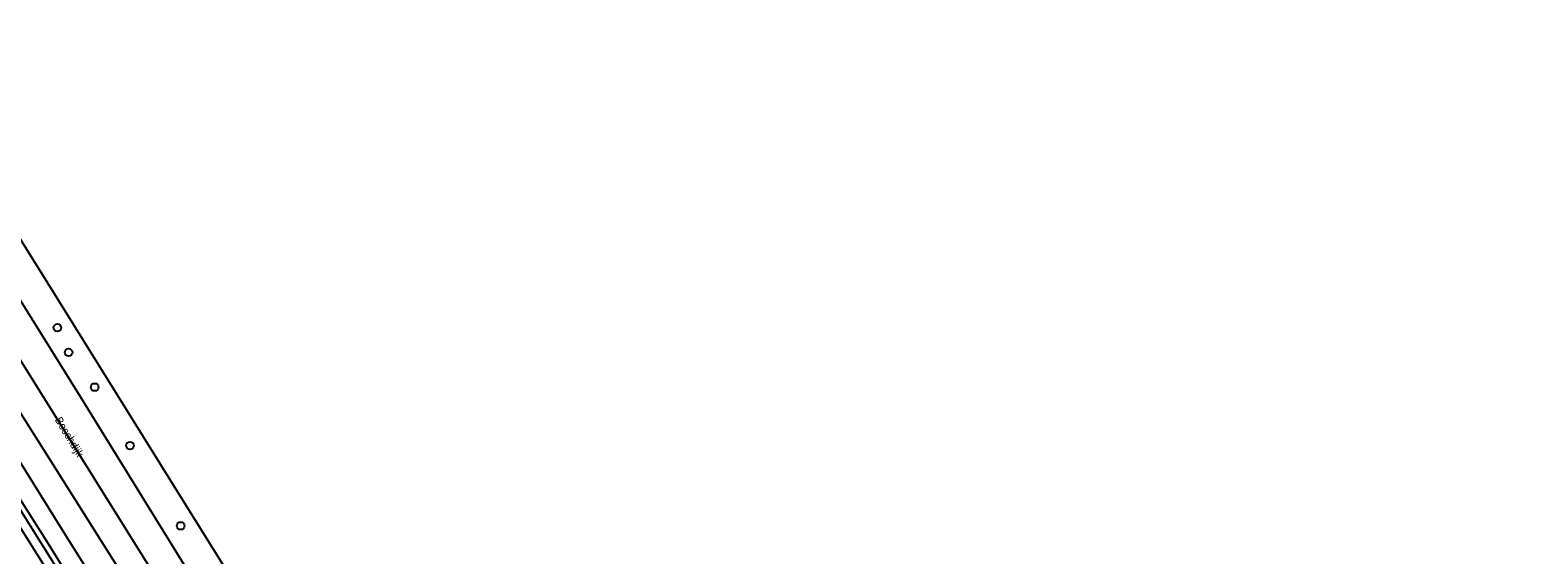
# Model space of a CAD drawing. Extents: x 157321 to 158827, y 386650 to 388532.
# Drawn here: x 158245.5 to 158438.9, y 388122.8 to 388190.1 of the extents above; entities that cross this region are included whole.
import ezdxf

# ---------------------------------------------------------------- set-up
doc = ezdxf.new("R2010")
doc.units = 0
for name, color, linetype in [('IMGEO_Boom', 7, 'Continuous'), ('IMGEO_Openbare_ruimte_label', 7, 'Continuous'), ('IMGEO_Rijbaan_regionaal_gesloten', 7, 'Continuous'), ('IMGEO_Voetpad_open', 7, 'Continuous')]:
    doc.layers.add(name, color=color, linetype=linetype)

msp = doc.modelspace()

# ---------------------------------------------------------------- linework, layer by layer
at = {"layer": 'IMGEO_Boom'}
for centre in [(158248.96, 388151.92), (158250.4, 388148.75), (158253.74, 388144.29), (158258.27, 388136.79), (158264.77, 388126.49)]:
    msp.add_circle(centre, 0.489, dxfattribs=at)
at = {"layer": 'IMGEO_Rijbaan_regionaal_gesloten'}
for points in [[(158217.73, 388190.12), (158237.8, 388157.93), (158261.71, 388119.68), (158289.49, 388075.14), (158302.23, 388054.76), (158323.58, 388020.55), (158347.14, 387982.91), (158369.24, 387947.61), (158390.03, 387914.63), (158416.82, 387871.93), (158436.39, 387840.3), (158438.86, 387836.29)], [(158229.13, 388179.47), (158236.82, 388167.24), (158251.89, 388143.1), (158273.55, 388107.97), (158290.07, 388081.36), (158297.2, 388070.09), (158302.91, 388061.59)], [(158219.68, 388173.77), (158221.91, 388170.19), (158229.03, 388158.89), (158236.54, 388147.1), (158243.11, 388136.38), (158249.55, 388125.98), (158256.01, 388115.67), (158262.71, 388104.82), (158269.82, 388093.52), (158276.96, 388081.95), (158283.4, 388071.81), (158289.89, 388061.31), (158295.78, 388051.76), (158296.45, 388050.68), (158303.41, 388039.56), (158311.3, 388027.02), (158316.82, 388018.1), (158324.44, 388005.96), (158328.1, 388000), (158333.55, 387991.13), (158342.79, 387976.42), (158350.73, 387963.68), (158357.26, 387953.28)], [(158237.96, 388173.27), (158247.71, 388157.69), (158263.4, 388132.45), (158306.81, 388062.69)], [(158325.35, 388010.95), (158311.16, 388033.65), (158299.08, 388053.01), (158298.72, 388053.57), (158287.23, 388071.88), (158259.33, 388117.03), (158246.51, 388137.4), (158230.19, 388163.08), (158227.76, 388167)], [(158369.29, 387929.58), (158367.59, 387932.24), (158361.29, 387942.46), (158352.95, 387955.71), (158345.1, 387968.17), (158336.55, 387981.84), (158327.21, 387996.99), (158325.34, 388000), (158319.53, 388009.35), (158310.75, 388023.24), (158302.16, 388037.09), (158295.61, 388047.5), (158293.74, 388050.5), (158287.59, 388060.39), (158279.68, 388072.94), (158273.37, 388083.02), (158268.06, 388091.71), (158261.56, 388102.03), (158254.65, 388113.08), (158247.65, 388124.44), (158241.65, 388133.91), (158236.48, 388142.21), (158230.05, 388152.62), (158228.57, 388154.93)]]:
    msp.add_lwpolyline(points, dxfattribs=at)
at = {"layer": 'IMGEO_Voetpad_open'}
for points in [[(158227.53, 388155), (158242.23, 388131.49), (158244.01, 388128.83), (158252.47, 388115.29), (158263.35, 388097.88), (158273.84, 388081.16), (158284.44, 388064.46), (158292.4, 388051.63), (158293.31, 388050.23), (158296.37, 388045.47), (158298.11, 388042.5), (158311.01, 388021.8), (158322.38, 388003.51), (158324.6, 388000), (158331.81, 387988.66), (158342.48, 387971.37), (158353.05, 387954.65), (158361.62, 387940.87), (158368.73, 387929.23)], [(158334.42, 387981.51), (158322.86, 388000), (158296.75, 388041.76), (158295.28, 388044.77), (158292.26, 388049.59), (158228.82, 388150.77)]]:
    msp.add_lwpolyline(points, dxfattribs=at)

# ---------------------------------------------------------------- texts
at = {"layer": 'IMGEO_Openbare_ruimte_label'}
msp.add_text('Boschdijk', height=1, rotation=301.1308, dxfattribs=at).set_placement((158248.59, 388140.1))

doc.saveas('drawing.dxf')
